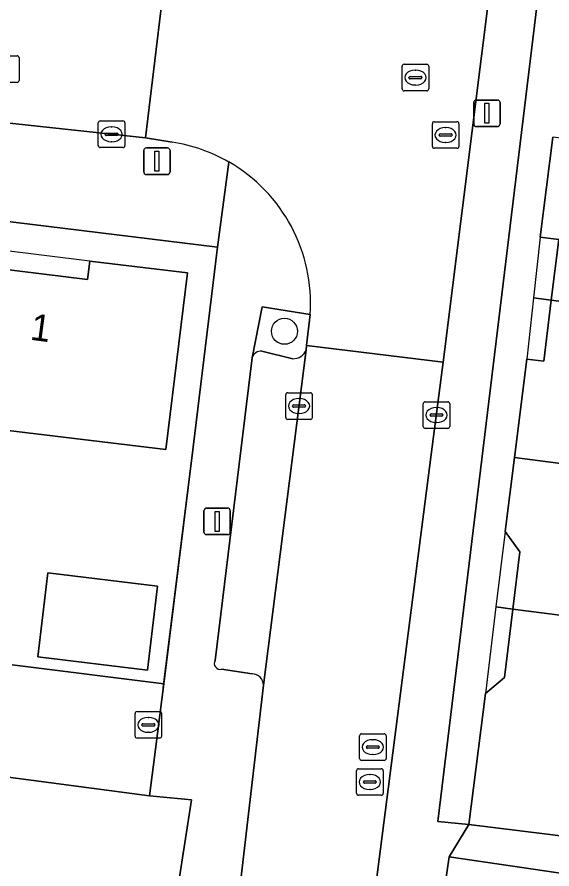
# Model space of a CAD drawing. Extents: x 161692 to 162379, y 380760 to 381678.
# Drawn here: x 162242.91 to 162263.02, y 381413.36 to 381445.4 of the extents above; entities that cross this region are included whole.
import ezdxf

# ---------------------------------------------------------------- set-up
doc = ezdxf.new("R2010")
doc.units = 0
for name, color, linetype in [('IMGEO_Boom', 7, 'Continuous'), ('IMGEO_Erf', 7, 'Continuous'), ('IMGEO_Groenvoorziening', 7, 'Continuous'), ('IMGEO_Kolk', 7, 'Continuous'), ('IMGEO_Lichtmast', 7, 'Continuous'), ('IMGEO_Muur', 7, 'Continuous'), ('IMGEO_Pand', 7, 'Continuous'), ('IMGEO_Pand_nummerreeks', 7, 'Continuous'), ('IMGEO_Pand_overbouw', 7, 'Continuous'), ('IMGEO_Parkeervlak_open', 7, 'Continuous'), ('IMGEO_Rijbaan_lokaal_open', 7, 'Continuous'), ('IMGEO_Rioolput', 7, 'Continuous'), ('IMGEO_Voetpad_open', 7, 'Continuous')]:
    doc.layers.add(name, color=color, linetype=linetype)

msp = doc.modelspace()

# ---------------------------------------------------------------- linework, layer by layer
at = {"layer": 'IMGEO_Boom'}
msp.add_circle((162252.96, 381433.578), 0.489, dxfattribs=at)
at = {"layer": 'IMGEO_Erf'}
for points in [[(162266.353, 381478.026), (162258.728, 381415.14), (162259.887, 381415.029), (162260.517, 381419.959), (162261.231, 381420.555), (162261.544, 381423.133), (162261.805, 381425.285), (162261.256, 381426.05), (162261.605, 381428.827), (162262.07, 381432.534), (162262.711, 381432.456), (162262.99, 381434.745), (162263.27, 381437.035), (162262.575, 381437.121), (162263.044, 381440.885)], [(162242.718, 381421.033), (162248.421, 381420.322), (162249.53, 381429.216), (162250.449, 381436.74), (162170.464, 381446.561), (162138.658, 381450.28)], [(162242.081, 381435.947), (162245.55, 381435.527), (162245.646, 381436.217), (162249.321, 381435.776), (162248.503, 381429.131), (162237.989, 381430.4)], [(162248.652, 381410.706), (162249.468, 381415.963), (162247.891, 381416.114), (162226.919, 381418.879), (162224.089, 381397.414)], [(162271.775, 381413.565), (162259.887, 381415.029), (162259.151, 381413.813), (162264.098, 381413.083)]]:
    msp.add_lwpolyline(points, dxfattribs=at)
msp.add_lwpolyline([(162248.192, 381423.991), (162247.808, 381420.837), (162243.685, 381421.339), (162244.069, 381424.493)], close=True, dxfattribs=at)
at = {"layer": 'IMGEO_Groenvoorziening'}
for points in [[(162253.777, 381432.883), (162253.795, 381433.04), (162253.93, 381434.215), (162252.119, 381434.503), (162251.742, 381432.577)], [(162252.112, 381432.826), (162253.27, 381432.547)]]:
    msp.add_lwpolyline(points, dxfattribs=at)
for centre, radius, start, end in [((162252.062, 381432.5), 0.329, 81.3363, 166.5426), ((162253.291, 381433.065), 0.519, 267.6539, 339.4127)]:
    msp.add_arc(centre, radius, start, end, dxfattribs=at)
at = {"layer": 'IMGEO_Kolk'}
for p, q in [((162245.962, 381440.563), (162245.962, 381441.415)), ((162246.037, 381441.489), (162246.889, 381441.489)), ((162246.963, 381441.415), (162246.963, 381440.563)), ((162246.45, 381441.269), (162246.475, 381441.269)), ((162246.221, 381440.983), (162246.221, 381440.995)), ((162246.659, 381440.946), (162246.261, 381440.946)), ((162246.264, 381441.032), (162246.662, 381441.032)), ((162246.705, 381440.995), (162246.705, 381440.983)), ((162246.889, 381440.489), (162246.037, 381440.489)), ((162246.473, 381440.709), (162246.448, 381440.709)), ((162253.007, 381430.34), (162253.007, 381431.192)), ((162253.082, 381431.266), (162253.934, 381431.266)), ((162254.008, 381431.192), (162254.008, 381430.34)), ((162253.495, 381431.046), (162253.52, 381431.046)), ((162258.175, 381430.002), (162258.175, 381430.854)), ((162258.25, 381430.928), (162259.102, 381430.928)), ((162259.176, 381430.854), (162259.176, 381430.002)), ((162253.266, 381430.76), (162253.266, 381430.772)), ((162253.704, 381430.723), (162253.306, 381430.723)), ((162253.309, 381430.809), (162253.707, 381430.809)), ((162253.75, 381430.772), (162253.75, 381430.76)), ((162258.663, 381430.708), (162258.688, 381430.708)), ((162253.934, 381430.266), (162253.082, 381430.266)), ((162253.518, 381430.486), (162253.493, 381430.486)), ((162258.434, 381430.422), (162258.434, 381430.434)), ((162258.872, 381430.385), (162258.474, 381430.385)), ((162258.477, 381430.471), (162258.875, 381430.471)), ((162258.918, 381430.434), (162258.918, 381430.422)), ((162259.102, 381429.928), (162258.25, 381429.928)), ((162258.686, 381430.148), (162258.661, 381430.148))]:
    msp.add_line(p, q, dxfattribs=at)
for points in [[(162245.962, 381440.563), (162245.962, 381441.415)], [(162246.037, 381441.489), (162246.889, 381441.489)], [(162246.963, 381441.415), (162246.963, 381440.563)], [(162246.889, 381440.489), (162246.037, 381440.489)], [(162253.007, 381430.34), (162253.007, 381431.192)], [(162253.082, 381431.266), (162253.934, 381431.266)], [(162254.008, 381431.192), (162254.008, 381430.34)], [(162258.175, 381430.002), (162258.175, 381430.854)], [(162258.25, 381430.928), (162259.102, 381430.928)], [(162259.176, 381430.854), (162259.176, 381430.002)], [(162253.934, 381430.266), (162253.082, 381430.266)], [(162259.102, 381429.928), (162258.25, 381429.928)]]:
    msp.add_lwpolyline(points, dxfattribs=at)
for centre, radius, start, end in [((162246.039, 381441.413), 0.0765, 91.552, 178.448), ((162246.039, 381441.413), 0.0765, 91.552, 178.448), ((162246.887, 381441.413), 0.0765, 1.552, 88.448), ((162246.887, 381441.413), 0.0765, 1.552, 88.448), ((162246.261, 381440.992), 0.0403, 85.8775, 175.7526), ((162246.258, 381440.982), 0.0366, 178.938, 274.7102), ((162246.662, 381440.989), 0.043, 264.8664, 352.4533), ((162246.666, 381440.994), 0.0386, 1.7309, 96.639), ((162246.039, 381440.565), 0.0765, 181.552, 268.448), ((162246.039, 381440.565), 0.0765, 181.552, 268.448), ((162246.887, 381440.565), 0.0765, 271.552, 358.448), ((162246.887, 381440.565), 0.0765, 271.552, 358.448), ((162253.084, 381431.19), 0.0765, 91.552, 178.448), ((162253.084, 381431.19), 0.0765, 91.552, 178.448), ((162253.932, 381431.19), 0.0765, 1.552, 88.448), ((162253.932, 381431.19), 0.0765, 1.552, 88.448), ((162258.252, 381430.852), 0.0765, 91.552, 178.448), ((162258.252, 381430.852), 0.0765, 91.552, 178.448), ((162259.1, 381430.852), 0.0765, 1.552, 88.448), ((162259.1, 381430.852), 0.0765, 1.552, 88.448), ((162253.306, 381430.769), 0.0403, 85.8775, 175.7526), ((162253.303, 381430.759), 0.0366, 178.938, 274.7102), ((162253.707, 381430.766), 0.043, 264.8664, 352.4533), ((162253.711, 381430.771), 0.0386, 1.7309, 96.639), ((162253.084, 381430.342), 0.0765, 181.552, 268.448), ((162253.084, 381430.342), 0.0765, 181.552, 268.448), ((162253.932, 381430.342), 0.0765, 271.552, 358.448), ((162253.932, 381430.342), 0.0765, 271.552, 358.448), ((162258.474, 381430.431), 0.0403, 85.8775, 175.7526), ((162258.471, 381430.421), 0.0366, 178.938, 274.7102), ((162258.875, 381430.428), 0.043, 264.8664, 352.4533), ((162258.879, 381430.433), 0.0386, 1.7309, 96.639), ((162258.252, 381430.004), 0.0765, 181.552, 268.448), ((162258.252, 381430.004), 0.0765, 181.552, 268.448), ((162259.1, 381430.004), 0.0765, 271.552, 358.448), ((162259.1, 381430.004), 0.0765, 271.552, 358.448)]:
    msp.add_arc(centre, radius, start, end, dxfattribs=at)
for centre, major_axis, ratio, start_param, end_param in [((162246.449, 381440.989), (-0.387, 0.002), 0.722429, 4.712389, 7.853982), ((162246.474, 381440.989), (-0.39, 0.002), 0.717154, 1.570796, 4.712389), ((162253.494, 381430.766), (-0.387, 0.002), 0.722429, 4.712389, 7.853982), ((162253.519, 381430.766), (-0.39, 0.002), 0.717154, 1.570796, 4.712389), ((162258.662, 381430.428), (-0.387, 0.002), 0.722429, 4.712389, 7.853982), ((162258.687, 381430.428), (-0.39, 0.002), 0.717154, 1.570796, 4.712389)]:
    msp.add_ellipse(centre, major_axis=major_axis, ratio=ratio, start_param=start_param, end_param=end_param, dxfattribs=at)
at = {"layer": 'IMGEO_Lichtmast'}
for p, q in [((162260.076, 381441.377), (162260.076, 381442.177)), ((162260.076, 381442.177), (162260.076, 381441.377)), ((162260.176, 381442.277), (162260.966, 381442.277)), ((162260.966, 381442.277), (162260.176, 381442.277)), ((162261.066, 381442.177), (162261.066, 381441.377)), ((162261.066, 381441.377), (162261.066, 381442.177)), ((162260.966, 381441.277), (162260.176, 381441.277)), ((162260.176, 381441.277), (162260.966, 381441.277)), ((162247.768, 381440.472), (162248.558, 381440.472)), ((162248.558, 381440.472), (162247.768, 381440.472)), ((162247.668, 381439.572), (162247.668, 381440.372)), ((162247.668, 381440.372), (162247.668, 381439.572)), ((162248.658, 381440.372), (162248.658, 381439.572)), ((162248.658, 381439.572), (162248.658, 381440.372)), ((162248.558, 381439.472), (162247.768, 381439.472)), ((162247.768, 381439.472), (162248.558, 381439.472)), ((162249.934, 381426.03), (162249.934, 381426.83)), ((162249.934, 381426.83), (162249.934, 381426.03)), ((162250.034, 381426.93), (162250.824, 381426.93)), ((162250.824, 381426.93), (162250.034, 381426.93)), ((162250.924, 381426.83), (162250.924, 381426.03)), ((162250.924, 381426.03), (162250.924, 381426.83)), ((162250.824, 381425.93), (162250.034, 381425.93)), ((162250.034, 381425.93), (162250.824, 381425.93))]:
    msp.add_line(p, q, dxfattribs=at)
for points in [[(162260.496, 381442.152), (162260.646, 381442.152), (162260.646, 381441.402), (162260.496, 381441.402), (162260.496, 381442.152)], [(162248.088, 381440.347), (162248.238, 381440.347), (162248.238, 381439.597), (162248.088, 381439.597), (162248.088, 381440.347)], [(162250.354, 381426.805), (162250.504, 381426.805), (162250.504, 381426.055), (162250.354, 381426.055), (162250.354, 381426.805)]]:
    msp.add_lwpolyline(points, dxfattribs=at)
for centre, start, end in [((162260.176, 381442.177), 90, 180), ((162260.176, 381442.177), 90, 180), ((162260.966, 381442.177), 0, 90), ((162260.966, 381442.177), 360, 90), ((162260.176, 381441.377), 180, 270), ((162260.176, 381441.377), 180, 270), ((162260.966, 381441.377), 270, 0), ((162260.966, 381441.377), 270, 0), ((162247.768, 381440.372), 90, 180), ((162247.768, 381440.372), 90, 180), ((162248.558, 381440.372), 0, 90), ((162248.558, 381440.372), 360, 90), ((162247.768, 381439.572), 180, 270), ((162247.768, 381439.572), 180, 270), ((162248.558, 381439.572), 270, 0), ((162248.558, 381439.572), 270, 0), ((162250.034, 381426.83), 90, 180), ((162250.034, 381426.83), 90, 180), ((162250.824, 381426.83), 0, 90), ((162250.824, 381426.83), 360, 90), ((162250.034, 381426.03), 180, 270), ((162250.034, 381426.03), 180, 270), ((162250.824, 381426.03), 270, 0), ((162250.824, 381426.03), 270, 0)]:
    msp.add_arc(centre, 0.1, start, end, dxfattribs=at)
at = {"layer": 'IMGEO_Muur'}
msp.add_lwpolyline([(162248.403, 381420.174), (162249.53, 381429.216)], dxfattribs=at)
at = {"layer": 'IMGEO_Pand'}
for points in [[(162263.044, 381440.885), (162262.575, 381437.121), (162263.27, 381437.035), (162262.99, 381434.745), (162274.216, 381433.3), (162274.966, 381439.349)], [(162238.793, 381437.058), (162237.989, 381430.4), (162248.503, 381429.131), (162249.321, 381435.776), (162245.646, 381436.217), (162245.55, 381435.527), (162242.081, 381435.947), (162242.2, 381436.637)], [(162270.497, 381427.682), (162273.474, 381427.313), (162274.216, 381433.3), (162262.99, 381434.745), (162262.711, 381432.456), (162262.07, 381432.534), (162261.605, 381428.827)], [(162273.474, 381427.313), (162270.497, 381427.682), (162261.605, 381428.827), (162261.256, 381426.05), (162261.805, 381425.285), (162261.544, 381423.133), (162269.795, 381422.07), (162272.773, 381421.705)], [(162248.192, 381423.991), (162244.069, 381424.493), (162243.685, 381421.339), (162247.808, 381420.837)], [(162269.795, 381422.07), (162261.544, 381423.133), (162261.231, 381420.555), (162260.517, 381419.959), (162259.887, 381415.029), (162271.775, 381413.565), (162272.773, 381421.705)], [(162264.098, 381413.083), (162259.151, 381413.813), (162258.346, 381408.354), (162273.043, 381406.217), (162273.42, 381408.813), (162270.458, 381409.256), (162270.28, 381409.282), (162270.702, 381412.108), (162267.159, 381412.631)]]:
    msp.add_lwpolyline(points, close=True, dxfattribs=at)
at = {"layer": 'IMGEO_Pand_overbouw'}
for points in [[(162262.575, 381437.121), (162262.323, 381434.831), (162262.99, 381434.745), (162263.27, 381437.035)], [(162245.646, 381436.217), (162242.2, 381436.637), (162242.081, 381435.947), (162245.55, 381435.527)], [(162262.99, 381434.745), (162262.323, 381434.831), (162262.07, 381432.534), (162262.711, 381432.456)], [(162261.544, 381423.133), (162261.805, 381425.285), (162261.256, 381426.05), (162260.912, 381423.214)], [(162261.544, 381423.133), (162260.912, 381423.214), (162260.517, 381419.959), (162261.231, 381420.555)]]:
    msp.add_lwpolyline(points, close=True, dxfattribs=at)
at = {"layer": 'IMGEO_Parkeervlak_open'}
for points in [[(162253.27, 381432.547), (162252.112, 381432.826)], [(162252.176, 381420.275), (162253.777, 381432.883)], [(162251.742, 381432.577), (162250.35, 381421.201)], [(162250.599, 381420.87), (162251.746, 381420.69)]]:
    msp.add_lwpolyline(points, dxfattribs=at)
for centre, radius, start, end in [((162252.062, 381432.5), 0.329, 81.3363, 166.5426), ((162253.291, 381433.065), 0.519, 267.6539, 339.4127), ((162250.547, 381421.09), 0.226, 150.4842, 283.4216), ((162251.744, 381420.258), 0.432, 2.2952, 89.7387)]:
    msp.add_arc(centre, radius, start, end, dxfattribs=at)
at = {"layer": 'IMGEO_Rijbaan_lokaal_open'}
for points in [[(162253.93, 381434.215), (162253.795, 381433.04), (162258.921, 381432.414), (162261.813, 381455.443)], [(162249.299, 381445.857), (162249.114, 381445.873), (162248.348, 381445.939), (162247.731, 381440.851), (162248.738, 381440.693)], [(162203.974, 381421.963), (162209.398, 381421.239), (162209.373, 381421.053), (162214.866, 381420.324), (162214.876, 381420.409), (162220.291, 381419.75), (162220.642, 381419.707), (162221.319, 381419.625), (162225.699, 381419.091), (162225.693, 381419.041), (162226.919, 381418.879), (162247.891, 381416.114), (162248.037, 381417.269), (162248.421, 381420.322), (162242.718, 381421.033)]]:
    msp.add_lwpolyline(points, dxfattribs=at)
for points in [[(162241.178, 381446.849), (162223.875, 381448.965), (162220.259, 381449.408), (162213.717, 381450.208), (162211.909, 381450.432), (162206.662, 381451.081), (162203.824, 381451.432), (162199.417, 381451.978), (162198.878, 381446.746), (162211.58, 381445.215), (162212.985, 381445.035), (162213.998, 381444.868), (162226.697, 381443.337), (162227.667, 381443.249), (162240.465, 381441.67), (162241.92, 381441.484), (162247.731, 381440.851), (162248.348, 381445.939), (162247.05, 381446.091), (162244.658, 381446.37)], [(162255.387, 381403.805), (162255.661, 381406.999), (162258.477, 381428.947), (162258.921, 381432.414), (162253.795, 381433.04), (162253.777, 381432.883), (162252.176, 381420.275), (162251.016, 381410.383), (162250.888, 381409.272), (162248.466, 381389.551), (162250.507, 381389.278), (162253.57, 381388.915), (162254.667, 381397.876)]]:
    msp.add_lwpolyline(points, close=True, dxfattribs=at)
for centre, radius, start, end in [((162247.81, 381434.644), 6.119, 60.0206, 81.2795), ((162247.808, 381434.627), 6.136, 356.1534, 60.0849)]:
    msp.add_arc(centre, radius, start, end, dxfattribs=at)
at = {"layer": 'IMGEO_Rioolput'}
for p, q in [((162242.055, 381443.941), (162242.907, 381443.941)), ((162242.981, 381443.867), (162242.981, 381443.015)), ((162257.383, 381442.695), (162257.383, 381443.547)), ((162257.458, 381443.621), (162258.31, 381443.621)), ((162257.871, 381443.401), (162257.896, 381443.401)), ((162258.384, 381443.547), (162258.384, 381442.695)), ((162257.642, 381443.115), (162257.642, 381443.127)), ((162258.08, 381443.078), (162257.682, 381443.078)), ((162257.685, 381443.164), (162258.083, 381443.164)), ((162258.126, 381443.127), (162258.126, 381443.115)), ((162242.907, 381442.941), (162242.055, 381442.941)), ((162257.894, 381442.841), (162257.869, 381442.841)), ((162258.31, 381442.621), (162257.458, 381442.621)), ((162258.595, 381441.46), (162259.447, 381441.46)), ((162258.52, 381440.534), (162258.52, 381441.386)), ((162259.008, 381441.24), (162259.033, 381441.24)), ((162259.521, 381441.386), (162259.521, 381440.534)), ((162258.779, 381440.954), (162258.779, 381440.966)), ((162259.217, 381440.917), (162258.819, 381440.917)), ((162258.822, 381441.003), (162259.22, 381441.003)), ((162259.263, 381440.966), (162259.263, 381440.954)), ((162259.447, 381440.46), (162258.595, 381440.46)), ((162259.031, 381440.68), (162259.006, 381440.68)), ((162247.343, 381418.351), (162247.343, 381419.203)), ((162247.418, 381419.277), (162248.27, 381419.277)), ((162247.831, 381419.057), (162247.856, 381419.057)), ((162248.344, 381419.203), (162248.344, 381418.351)), ((162247.602, 381418.771), (162247.602, 381418.783)), ((162248.04, 381418.734), (162247.642, 381418.734)), ((162247.645, 381418.82), (162248.043, 381418.82)), ((162248.086, 381418.783), (162248.086, 381418.771)), ((162247.854, 381418.497), (162247.829, 381418.497)), ((162255.784, 381417.514), (162255.784, 381418.366)), ((162255.859, 381418.44), (162256.711, 381418.44)), ((162256.785, 381418.366), (162256.785, 381417.514)), ((162248.27, 381418.277), (162247.418, 381418.277)), ((162256.272, 381418.22), (162256.297, 381418.22)), ((162256.043, 381417.934), (162256.043, 381417.946)), ((162256.481, 381417.897), (162256.083, 381417.897)), ((162256.086, 381417.983), (162256.484, 381417.983)), ((162256.527, 381417.946), (162256.527, 381417.934)), ((162256.711, 381417.44), (162255.859, 381417.44)), ((162256.295, 381417.66), (162256.27, 381417.66)), ((162255.746, 381417.128), (162256.598, 381417.128)), ((162255.671, 381416.202), (162255.671, 381417.054)), ((162256.159, 381416.908), (162256.184, 381416.908)), ((162256.672, 381417.054), (162256.672, 381416.202)), ((162255.93, 381416.622), (162255.93, 381416.634)), ((162256.368, 381416.585), (162255.97, 381416.585)), ((162255.973, 381416.671), (162256.371, 381416.671)), ((162256.414, 381416.634), (162256.414, 381416.622)), ((162256.598, 381416.128), (162255.746, 381416.128)), ((162256.182, 381416.348), (162256.157, 381416.348))]:
    msp.add_line(p, q, dxfattribs=at)
for points in [[(162242.055, 381443.941), (162242.907, 381443.941)], [(162242.981, 381443.867), (162242.981, 381443.015)], [(162257.383, 381442.695), (162257.383, 381443.547)], [(162257.458, 381443.621), (162258.31, 381443.621)], [(162258.384, 381443.547), (162258.384, 381442.695)], [(162242.907, 381442.941), (162242.055, 381442.941)], [(162258.31, 381442.621), (162257.458, 381442.621)], [(162258.595, 381441.46), (162259.447, 381441.46)], [(162258.52, 381440.534), (162258.52, 381441.386)], [(162259.521, 381441.386), (162259.521, 381440.534)], [(162259.447, 381440.46), (162258.595, 381440.46)], [(162247.343, 381418.351), (162247.343, 381419.203)], [(162247.418, 381419.277), (162248.27, 381419.277)], [(162248.344, 381419.203), (162248.344, 381418.351)], [(162255.784, 381417.514), (162255.784, 381418.366)], [(162255.859, 381418.44), (162256.711, 381418.44)], [(162256.785, 381418.366), (162256.785, 381417.514)], [(162248.27, 381418.277), (162247.418, 381418.277)], [(162256.711, 381417.44), (162255.859, 381417.44)], [(162255.746, 381417.128), (162256.598, 381417.128)], [(162255.671, 381416.202), (162255.671, 381417.054)], [(162256.672, 381417.054), (162256.672, 381416.202)], [(162256.598, 381416.128), (162255.746, 381416.128)]]:
    msp.add_lwpolyline(points, dxfattribs=at)
for centre, radius, start, end in [((162242.905, 381443.865), 0.0765, 1.552, 88.448), ((162242.905, 381443.865), 0.0765, 1.552, 88.448), ((162257.46, 381443.545), 0.0765, 91.552, 178.448), ((162257.46, 381443.545), 0.0765, 91.552, 178.448), ((162258.308, 381443.545), 0.0765, 1.552, 88.448), ((162258.308, 381443.545), 0.0765, 1.552, 88.448), ((162242.905, 381443.017), 0.0765, 271.552, 358.448), ((162242.905, 381443.017), 0.0765, 271.552, 358.448), ((162257.682, 381443.124), 0.0403, 85.8775, 175.7526), ((162257.679, 381443.114), 0.0366, 178.938, 274.7102), ((162258.083, 381443.121), 0.043, 264.8664, 352.4533), ((162258.087, 381443.126), 0.0386, 1.7309, 96.639), ((162257.46, 381442.697), 0.0765, 181.552, 268.448), ((162257.46, 381442.697), 0.0765, 181.552, 268.448), ((162258.308, 381442.697), 0.0765, 271.552, 358.448), ((162258.308, 381442.697), 0.0765, 271.552, 358.448), ((162258.597, 381441.384), 0.0765, 91.552, 178.448), ((162258.597, 381441.384), 0.0765, 91.552, 178.448), ((162259.445, 381441.384), 0.0765, 1.552, 88.448), ((162259.445, 381441.384), 0.0765, 1.552, 88.448), ((162258.819, 381440.963), 0.0403, 85.8775, 175.7526), ((162258.816, 381440.953), 0.0366, 178.938, 274.7102), ((162259.22, 381440.96), 0.043, 264.8664, 352.4533), ((162259.224, 381440.965), 0.0386, 1.7309, 96.639), ((162258.597, 381440.536), 0.0765, 181.552, 268.448), ((162258.597, 381440.536), 0.0765, 181.552, 268.448), ((162259.445, 381440.536), 0.0765, 271.552, 358.448), ((162259.445, 381440.536), 0.0765, 271.552, 358.448), ((162247.42, 381419.201), 0.0765, 91.552, 178.448), ((162247.42, 381419.201), 0.0765, 91.552, 178.448), ((162248.268, 381419.201), 0.0765, 1.552, 88.448), ((162248.268, 381419.201), 0.0765, 1.552, 88.448), ((162247.642, 381418.78), 0.0403, 85.8775, 175.7526), ((162247.639, 381418.77), 0.0366, 178.938, 274.7102), ((162248.043, 381418.777), 0.043, 264.8664, 352.4533), ((162248.047, 381418.782), 0.0386, 1.7309, 96.639), ((162247.42, 381418.353), 0.0765, 181.552, 268.448), ((162247.42, 381418.353), 0.0765, 181.552, 268.448), ((162248.268, 381418.353), 0.0765, 271.552, 358.448), ((162248.268, 381418.353), 0.0765, 271.552, 358.448), ((162255.861, 381418.364), 0.0765, 91.552, 178.448), ((162255.861, 381418.364), 0.0765, 91.552, 178.448), ((162256.709, 381418.364), 0.0765, 1.552, 88.448), ((162256.709, 381418.364), 0.0765, 1.552, 88.448), ((162256.083, 381417.943), 0.0403, 85.8775, 175.7526), ((162256.08, 381417.933), 0.0366, 178.938, 274.7102), ((162256.484, 381417.94), 0.043, 264.8664, 352.4533), ((162256.488, 381417.945), 0.0386, 1.7309, 96.639), ((162255.861, 381417.516), 0.0765, 181.552, 268.448), ((162255.861, 381417.516), 0.0765, 181.552, 268.448), ((162256.709, 381417.516), 0.0765, 271.552, 358.448), ((162256.709, 381417.516), 0.0765, 271.552, 358.448), ((162255.748, 381417.052), 0.0765, 91.552, 178.448), ((162255.748, 381417.052), 0.0765, 91.552, 178.448), ((162256.596, 381417.052), 0.0765, 1.552, 88.448), ((162256.596, 381417.052), 0.0765, 1.552, 88.448), ((162255.97, 381416.631), 0.0403, 85.8775, 175.7526), ((162255.967, 381416.621), 0.0366, 178.938, 274.7102), ((162256.371, 381416.628), 0.043, 264.8664, 352.4533), ((162256.375, 381416.633), 0.0386, 1.7309, 96.639), ((162255.748, 381416.204), 0.0765, 181.552, 268.448), ((162255.748, 381416.204), 0.0765, 181.552, 268.448), ((162256.596, 381416.204), 0.0765, 271.552, 358.448), ((162256.596, 381416.204), 0.0765, 271.552, 358.448)]:
    msp.add_arc(centre, radius, start, end, dxfattribs=at)
for centre, major_axis, ratio, start_param, end_param in [((162257.87, 381443.121), (-0.387, 0.002), 0.722429, 4.712389, 7.853982), ((162257.895, 381443.121), (-0.39, 0.002), 0.717154, 1.570796, 4.712389), ((162259.007, 381440.96), (-0.387, 0.002), 0.722429, 4.712389, 7.853982), ((162259.032, 381440.96), (-0.39, 0.002), 0.717154, 1.570796, 4.712389), ((162247.83, 381418.777), (-0.387, 0.002), 0.722429, 4.712389, 7.853982), ((162247.855, 381418.777), (-0.39, 0.002), 0.717154, 1.570796, 4.712389), ((162256.271, 381417.94), (-0.387, 0.002), 0.722429, 4.712389, 7.853982), ((162256.296, 381417.94), (-0.39, 0.002), 0.717154, 1.570796, 4.712389), ((162256.158, 381416.628), (-0.387, 0.002), 0.722429, 4.712389, 7.853982), ((162256.183, 381416.628), (-0.39, 0.002), 0.717154, 1.570796, 4.712389)]:
    msp.add_ellipse(centre, major_axis=major_axis, ratio=ratio, start_param=start_param, end_param=end_param, dxfattribs=at)
at = {"layer": 'IMGEO_Voetpad_open'}
for points in [[(162255.7, 381384.988), (162255.002, 381385.924), (162257.403, 381401.904), (162257.543, 381402.913), (162258.346, 381408.354), (162259.151, 381413.813), (162259.887, 381415.029), (162258.728, 381415.14), (162266.353, 381478.026), (162267.671, 381477.853), (162268.055, 381480.918), (162266.726, 381481.101), (162271.335, 381518.964), (162275.96, 381554.905), (162278.144, 381558.606)], [(162267.917, 381504.887), (162267.781, 381503.837), (162267.532, 381501.879), (162261.813, 381455.443), (162258.921, 381432.414), (162258.477, 381428.947), (162255.661, 381406.999), (162255.387, 381403.805), (162256.607, 381403.682), (162255.843, 381397.741), (162254.667, 381397.876), (162253.57, 381388.915), (162253.142, 381385.415)], [(162134.702, 381449.139), (162138.658, 381450.28), (162170.464, 381446.561), (162250.449, 381436.74), (162250.868, 381439.945)], [(162248.738, 381440.693), (162247.731, 381440.851), (162241.92, 381441.484), (162241.688, 381439.603), (162239.584, 381439.837), (162228.196, 381441.235), (162225.909, 381441.482), (162214.474, 381442.897), (162212.72, 381443.069), (162212.985, 381445.035), (162211.58, 381445.215)], [(162250.868, 381439.945), (162250.449, 381436.74), (162249.53, 381429.216), (162248.421, 381420.322), (162248.037, 381417.269), (162247.891, 381416.114), (162249.468, 381415.963), (162248.652, 381410.706), (162251.016, 381410.383), (162252.176, 381420.275)], [(162250.35, 381421.201), (162251.742, 381432.577), (162252.119, 381434.503), (162253.93, 381434.215)], [(162251.746, 381420.69), (162250.599, 381420.87)]]:
    msp.add_lwpolyline(points, dxfattribs=at)
for centre, radius, start, end in [((162247.81, 381434.644), 6.119, 60.0206, 81.2795), ((162247.808, 381434.627), 6.136, 356.1534, 60.0849), ((162250.547, 381421.09), 0.226, 150.4842, 283.4216), ((162251.744, 381420.258), 0.432, 2.2952, 89.7387)]:
    msp.add_arc(centre, radius, start, end, dxfattribs=at)

# ---------------------------------------------------------------- texts
at = {"layer": 'IMGEO_Pand_nummerreeks'}
msp.add_text('1', height=1, rotation=352.4444, dxfattribs=at).set_placement((162243.369, 381433.266))

doc.saveas('drawing.dxf')
